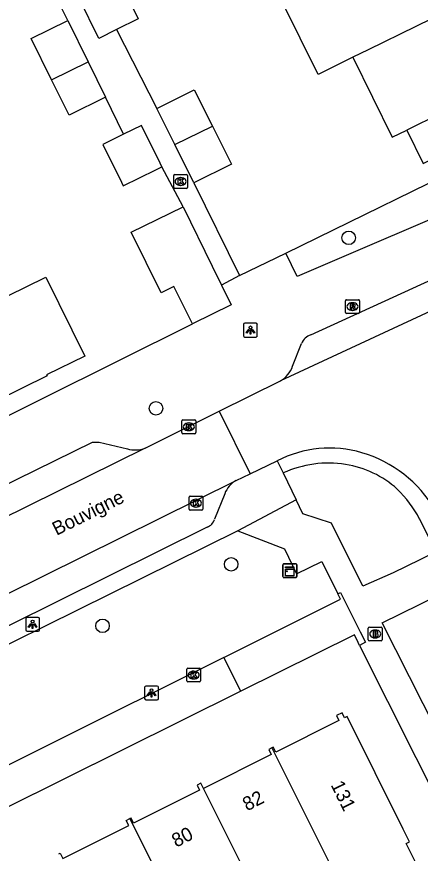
# Model space of a CAD drawing. Extents: x 157793 to 159380, y 380882 to 382313.
# Drawn here: x 158413.7 to 158442.8, y 381519.8 to 381580.4 of the extents above; entities that cross this region are included whole.
import ezdxf

# ---------------------------------------------------------------- set-up
doc = ezdxf.new("R2010")
doc.units = 0
for name, color, linetype in [('IMGEO_Boom', 7, 'Continuous'), ('IMGEO_Brandkraan', 7, 'Continuous'), ('IMGEO_Groenvoorziening', 7, 'Continuous'), ('IMGEO_Kast', 7, 'Continuous'), ('IMGEO_Kolk', 7, 'Continuous'), ('IMGEO_Lichtpunt', 7, 'Continuous'), ('IMGEO_Openbare_ruimte_label', 7, 'Continuous'), ('IMGEO_Pand', 7, 'Continuous'), ('IMGEO_Pand_nummerreeks', 7, 'Continuous'), ('IMGEO_Rijbaan_lokaal_open', 7, 'Continuous'), ('IMGEO_Rioolput', 7, 'Continuous'), ('IMGEO_Voetpad_open', 7, 'Continuous')]:
    doc.layers.add(name, color=color, linetype=linetype)

msp = doc.modelspace()

# ---------------------------------------------------------------- linework, layer by layer
at = {"layer": 'IMGEO_Boom'}
for centre in [(158437.66, 381564.35), (158423.719, 381552.003), (158429.156, 381540.709), (158419.857, 381536.253)]:
    msp.add_circle(centre, 0.489, dxfattribs=at)
at = {"layer": 'IMGEO_Brandkraan'}
for p, q in [((158439.077, 381535.242), (158439.077, 381536.094)), ((158439.152, 381536.168), (158440.004, 381536.168)), ((158439.565, 381535.948), (158439.59, 381535.948)), ((158440.078, 381536.094), (158440.078, 381535.242)), ((158439.588, 381535.388), (158439.563, 381535.388)), ((158440.004, 381535.168), (158439.152, 381535.168))]:
    msp.add_line(p, q, dxfattribs=at)
for points in [[(158439.077, 381535.242), (158439.077, 381536.094)], [(158439.152, 381536.168), (158440.004, 381536.168)], [(158439.425, 381535.868), (158439.425, 381535.468), (158439.638, 381535.468)], [(158439.656, 381535.868), (158439.425, 381535.868)], [(158439.604, 381535.787), (158439.55, 381535.787), (158439.55, 381535.711)], [(158440.078, 381536.094), (158440.078, 381535.242)], [(158439.55, 381535.711), (158439.603, 381535.711)], [(158439.612, 381535.635), (158439.55, 381535.635), (158439.55, 381535.554)], [(158439.55, 381535.554), (158439.612, 381535.554)], [(158440.004, 381535.168), (158439.152, 381535.168)]]:
    msp.add_lwpolyline(points, dxfattribs=at)
for centre, radius, start, end in [((158439.154, 381536.092), 0.0765, 91.55205, 178.44795), ((158439.154, 381536.092), 0.0765, 91.55205, 178.44795), ((158439.605, 381535.749), 0.0379, 267.82845, 90.93552), ((158439.66, 381535.723), 0.145, 59.4692, 91.53667), ((158439.685, 381535.77), 0.0922, 285.51372, 58.15012), ((158440.002, 381536.092), 0.0765, 1.55205, 88.44795), ((158440.002, 381536.092), 0.0765, 1.55205, 88.44795), ((158439.154, 381535.244), 0.0765, 181.55205, 268.44795), ((158439.154, 381535.244), 0.0765, 181.55205, 268.44795), ((158439.613, 381535.594), 0.0404, 269.87594, 90.50774), ((158439.644, 381535.719), 0.251, 268.66757, 293.53466), ((158439.69, 381535.578), 0.105, 301.31148, 78.98903), ((158440.002, 381535.244), 0.0765, 271.55205, 358.44795), ((158440.002, 381535.244), 0.0765, 271.55205, 358.44795)]:
    msp.add_arc(centre, radius, start, end, dxfattribs=at)
for centre, major_axis, ratio, start_param, end_param in [((158439.564, 381535.668), (-0.387, 0.002), 0.722429, 4.712389, 7.853982), ((158439.589, 381535.668), (-0.39, 0.002), 0.717154, 1.570796, 4.712389)]:
    msp.add_ellipse(centre, major_axis=major_axis, ratio=ratio, start_param=start_param, end_param=end_param, dxfattribs=at)
at = {"layer": 'IMGEO_Groenvoorziening'}
msp.add_lwpolyline([(158433.119, 381563.236), (158447.999, 381570.514)], dxfattribs=at)
at = {"layer": 'IMGEO_Kast'}
for p, q in [((158432.904, 381539.822), (158432.904, 381540.663)), ((158432.904, 381540.663), (158432.904, 381539.822)), ((158432.979, 381540.747), (158433.82, 381540.747)), ((158433.82, 381540.747), (158432.979, 381540.747)), ((158433.904, 381540.672), (158433.904, 381539.831)), ((158433.904, 381539.831), (158433.904, 381540.672)), ((158433.829, 381539.747), (158432.988, 381539.747)), ((158432.988, 381539.747), (158433.829, 381539.747))]:
    msp.add_line(p, q, dxfattribs=at)
for points in [[(158433.099, 381540.537), (158433.699, 381540.537), (158433.699, 381540.452), (158433.099, 381540.452), (158433.099, 381540.537)], [(158433.099, 381540.362), (158433.699, 381540.362), (158433.699, 381539.873), (158433.099, 381539.873), (158433.099, 381540.362)]]:
    msp.add_lwpolyline(points, dxfattribs=at)
msp.add_circle((158433.183, 381540.211), 0.0377, dxfattribs=at)
for centre, start, end in [((158432.982, 381540.669), 92.4484, 184.28452), ((158432.982, 381540.669), 92.4484, 184.28452), ((158433.826, 381540.669), 2.4484, 94.28452), ((158433.826, 381540.669), 2.4484, 94.28452), ((158432.982, 381539.825), 182.4484, 274.28452), ((158432.982, 381539.825), 182.4484, 274.28452), ((158433.826, 381539.825), 272.4484, 4.28452), ((158433.826, 381539.825), 272.4484, 4.28452)]:
    msp.add_arc(centre, 0.0779, start, end, dxfattribs=at)
at = {"layer": 'IMGEO_Kolk'}
for p, q in [((158425.001, 381567.998), (158425.001, 381568.85)), ((158425.076, 381568.924), (158425.928, 381568.924)), ((158425.489, 381568.704), (158425.514, 381568.704)), ((158426.002, 381568.85), (158426.002, 381567.998)), ((158425.928, 381567.924), (158425.076, 381567.924)), ((158425.512, 381568.144), (158425.487, 381568.144)), ((158425.596, 381550.242), (158425.596, 381551.094)), ((158425.671, 381551.168), (158426.523, 381551.168)), ((158426.084, 381550.948), (158426.109, 381550.948)), ((158426.597, 381551.094), (158426.597, 381550.242)), ((158426.107, 381550.388), (158426.082, 381550.388)), ((158426.523, 381550.168), (158425.671, 381550.168)), ((158426.109, 381544.712), (158426.109, 381545.564)), ((158426.184, 381545.638), (158427.036, 381545.638)), ((158427.11, 381545.564), (158427.11, 381544.712)), ((158426.597, 381545.418), (158426.622, 381545.418)), ((158427.036, 381544.638), (158426.184, 381544.638)), ((158426.62, 381544.858), (158426.595, 381544.858)), ((158425.943, 381532.266), (158425.943, 381533.118)), ((158426.018, 381533.192), (158426.87, 381533.192)), ((158426.431, 381532.972), (158426.456, 381532.972)), ((158426.944, 381533.118), (158426.944, 381532.266)), ((158426.87, 381532.192), (158426.018, 381532.192)), ((158426.454, 381532.412), (158426.429, 381532.412))]:
    msp.add_line(p, q, dxfattribs=at)
for points in [[(158425.001, 381567.998), (158425.001, 381568.85)], [(158425.076, 381568.924), (158425.928, 381568.924)], [(158425.322, 381568.624), (158425.445, 381568.624), (158425.445, 381568.473), (158425.575, 381568.624), (158425.739, 381568.624), (158425.593, 381568.473), (158425.746, 381568.224), (158425.594, 381568.224), (158425.509, 381568.388), (158425.445, 381568.321), (158425.445, 381568.224), (158425.322, 381568.224), (158425.322, 381568.624)], [(158426.002, 381568.85), (158426.002, 381567.998)], [(158425.928, 381567.924), (158425.076, 381567.924)], [(158425.596, 381550.242), (158425.596, 381551.094)], [(158425.671, 381551.168), (158426.523, 381551.168)], [(158426.597, 381551.094), (158426.597, 381550.242)], [(158425.917, 381550.868), (158426.04, 381550.868), (158426.04, 381550.717), (158426.17, 381550.868), (158426.334, 381550.868), (158426.188, 381550.717), (158426.341, 381550.468), (158426.189, 381550.468), (158426.104, 381550.632), (158426.04, 381550.565), (158426.04, 381550.468), (158425.917, 381550.468), (158425.917, 381550.868)], [(158426.523, 381550.168), (158425.671, 381550.168)], [(158426.109, 381544.712), (158426.109, 381545.564)], [(158426.184, 381545.638), (158427.036, 381545.638)], [(158427.11, 381545.564), (158427.11, 381544.712)], [(158426.43, 381545.338), (158426.553, 381545.338), (158426.553, 381545.187), (158426.683, 381545.338), (158426.847, 381545.338), (158426.701, 381545.187), (158426.854, 381544.938), (158426.702, 381544.938), (158426.617, 381545.102), (158426.553, 381545.035), (158426.553, 381544.938), (158426.43, 381544.938), (158426.43, 381545.338)], [(158427.036, 381544.638), (158426.184, 381544.638)], [(158425.943, 381532.266), (158425.943, 381533.118)], [(158426.018, 381533.192), (158426.87, 381533.192)], [(158426.264, 381532.892), (158426.387, 381532.892), (158426.387, 381532.741), (158426.517, 381532.892), (158426.681, 381532.892), (158426.535, 381532.741), (158426.688, 381532.492), (158426.536, 381532.492), (158426.451, 381532.656), (158426.387, 381532.589), (158426.387, 381532.492), (158426.264, 381532.492), (158426.264, 381532.892)], [(158426.944, 381533.118), (158426.944, 381532.266)], [(158426.87, 381532.192), (158426.018, 381532.192)]]:
    msp.add_lwpolyline(points, dxfattribs=at)
for centre, start, end in [((158425.078, 381568.848), 91.55205, 178.44795), ((158425.078, 381568.848), 91.55205, 178.44795), ((158425.926, 381568.848), 1.55205, 88.44795), ((158425.926, 381568.848), 1.55205, 88.44795), ((158425.078, 381568), 181.55205, 268.44795), ((158425.078, 381568), 181.55205, 268.44795), ((158425.926, 381568), 271.55205, 358.44795), ((158425.926, 381568), 271.55205, 358.44795), ((158425.673, 381551.092), 91.55205, 178.44795), ((158425.673, 381551.092), 91.55205, 178.44795), ((158426.521, 381551.092), 1.55205, 88.44795), ((158426.521, 381551.092), 1.55205, 88.44795), ((158425.673, 381550.244), 181.55205, 268.44795), ((158425.673, 381550.244), 181.55205, 268.44795), ((158426.521, 381550.244), 271.55205, 358.44795), ((158426.521, 381550.244), 271.55205, 358.44795), ((158426.186, 381545.562), 91.55205, 178.44795), ((158426.186, 381545.562), 91.55205, 178.44795), ((158427.034, 381545.562), 1.55205, 88.44795), ((158427.034, 381545.562), 1.55205, 88.44795), ((158426.186, 381544.714), 181.55205, 268.44795), ((158426.186, 381544.714), 181.55205, 268.44795), ((158427.034, 381544.714), 271.55205, 358.44795), ((158427.034, 381544.714), 271.55205, 358.44795), ((158426.02, 381533.116), 91.55205, 178.44795), ((158426.02, 381533.116), 91.55205, 178.44795), ((158426.868, 381533.116), 1.55205, 88.44795), ((158426.868, 381533.116), 1.55205, 88.44795), ((158426.02, 381532.268), 181.55205, 268.44795), ((158426.02, 381532.268), 181.55205, 268.44795), ((158426.868, 381532.268), 271.55205, 358.44795), ((158426.868, 381532.268), 271.55205, 358.44795)]:
    msp.add_arc(centre, 0.0765, start, end, dxfattribs=at)
for centre, major_axis, ratio, start_param, end_param in [((158425.488, 381568.424), (-0.387, 0.002), 0.722429, 4.712389, 7.853982), ((158425.513, 381568.424), (-0.39, 0.002), 0.717154, 1.570796, 4.712389), ((158426.083, 381550.668), (-0.387, 0.002), 0.722429, 4.712389, 7.853982), ((158426.108, 381550.668), (-0.39, 0.002), 0.717154, 1.570796, 4.712389), ((158426.596, 381545.138), (-0.387, 0.002), 0.722429, 4.712389, 7.853982), ((158426.621, 381545.138), (-0.39, 0.002), 0.717154, 1.570796, 4.712389), ((158426.43, 381532.692), (-0.387, 0.002), 0.722429, 4.712389, 7.853982), ((158426.455, 381532.692), (-0.39, 0.002), 0.717154, 1.570796, 4.712389)]:
    msp.add_ellipse(centre, major_axis=major_axis, ratio=ratio, start_param=start_param, end_param=end_param, dxfattribs=at)
at = {"layer": 'IMGEO_Lichtpunt'}
for p, q in [((158430.055, 381558.067), (158430.055, 381557.26)), ((158430.055, 381558.067), (158430.055, 381557.26)), ((158430.957, 381558.162), (158430.149, 381558.162)), ((158430.957, 381558.162), (158430.149, 381558.162)), ((158431.051, 381557.26), (158431.051, 381558.067)), ((158431.051, 381557.26), (158431.051, 381558.067)), ((158430.149, 381557.166), (158430.957, 381557.166)), ((158430.149, 381557.166), (158430.957, 381557.166)), ((158414.301, 381536.764), (158414.301, 381535.957)), ((158414.301, 381536.764), (158414.301, 381535.957)), ((158415.203, 381536.859), (158414.395, 381536.859)), ((158415.203, 381536.859), (158414.395, 381536.859)), ((158415.297, 381535.957), (158415.297, 381536.764)), ((158415.297, 381535.957), (158415.297, 381536.764)), ((158414.395, 381535.863), (158415.203, 381535.863)), ((158414.395, 381535.863), (158415.203, 381535.863)), ((158422.902, 381531.804), (158422.902, 381530.997)), ((158422.902, 381531.804), (158422.902, 381530.997)), ((158423.804, 381531.899), (158422.996, 381531.899)), ((158423.804, 381531.899), (158422.996, 381531.899)), ((158423.898, 381530.997), (158423.898, 381531.804)), ((158423.898, 381530.997), (158423.898, 381531.804)), ((158422.996, 381530.903), (158423.804, 381530.903)), ((158422.996, 381530.903), (158423.804, 381530.903))]:
    msp.add_line(p, q, dxfattribs=at)
for points in [[(158430.429, 381557.731), (158430.468, 381557.703), (158430.28, 381557.441), (158430.242, 381557.468), (158430.429, 381557.731)], [(158430.531, 381557.683), (158430.578, 381557.683), (158430.578, 381557.361), (158430.531, 381557.361), (158430.531, 381557.683)], [(158430.641, 381557.703), (158430.679, 381557.73), (158430.866, 381557.468), (158430.827, 381557.44), (158430.641, 381557.703)], [(158414.675, 381536.428), (158414.714, 381536.4), (158414.526, 381536.138), (158414.488, 381536.165), (158414.675, 381536.428)], [(158414.887, 381536.4), (158414.925, 381536.427), (158415.112, 381536.165), (158415.073, 381536.137), (158414.887, 381536.4)], [(158414.777, 381536.38), (158414.824, 381536.38), (158414.824, 381536.058), (158414.777, 381536.058), (158414.777, 381536.38)], [(158423.276, 381531.468), (158423.315, 381531.44), (158423.127, 381531.178), (158423.089, 381531.205), (158423.276, 381531.468)], [(158423.378, 381531.42), (158423.425, 381531.42), (158423.425, 381531.098), (158423.378, 381531.098), (158423.378, 381531.42)], [(158423.488, 381531.44), (158423.526, 381531.467), (158423.713, 381531.205), (158423.674, 381531.177), (158423.488, 381531.44)]]:
    msp.add_lwpolyline(points, dxfattribs=at)
for centre in [(158430.554, 381557.865), (158414.8, 381536.562), (158423.401, 381531.602)]:
    msp.add_circle(centre, 0.0994, dxfattribs=at)
for centre, start, end in [((158430.149, 381558.067), 90, 180), ((158430.149, 381558.067), 90, 180), ((158430.957, 381558.067), 0, 90), ((158430.957, 381558.067), 0, 90), ((158430.149, 381557.26), 180, 270), ((158430.149, 381557.26), 180, 270), ((158430.957, 381557.26), 270, 0), ((158430.957, 381557.26), 270, 360), ((158414.395, 381536.764), 90, 180), ((158414.395, 381536.764), 90, 180), ((158415.203, 381536.764), 0, 90), ((158415.203, 381536.764), 0, 90), ((158414.395, 381535.957), 180, 270), ((158414.395, 381535.957), 180, 270), ((158415.203, 381535.957), 270, 0), ((158415.203, 381535.957), 270, 360), ((158422.996, 381531.804), 90, 180), ((158422.996, 381531.804), 90, 180), ((158423.804, 381531.804), 0, 90), ((158423.804, 381531.804), 0, 90), ((158422.996, 381530.997), 180, 270), ((158422.996, 381530.997), 180, 270), ((158423.804, 381530.997), 270, 0), ((158423.804, 381530.997), 270, 360)]:
    msp.add_arc(centre, 0.0946, start, end, dxfattribs=at)
at = {"layer": 'IMGEO_Pand'}
for points in [[(158421.009, 381583.093), (158422.436, 381580.192), (158420.872, 381579.423)], [(158437.969, 381577.418), (158435.439, 381576.178), (158432.859, 381581.443), (158434.252, 381582.125)], [(158420.872, 381579.423), (158419.588, 381578.791), (158418.158, 381581.696)], [(158445.96, 381581.335), (158439.063, 381577.955), (158437.969, 381577.418)], [(158416.175, 381575.779), (158414.696, 381578.783), (158417.341, 381580.084)], [(158417.341, 381580.084), (158418.819, 381577.08)], [(158416.175, 381575.779), (158418.819, 381577.08)], [(158418.819, 381577.08), (158420.075, 381574.528)], [(158437.969, 381577.418), (158440.804, 381571.635), (158441.857, 381572.151)], [(158420.075, 381574.528), (158417.431, 381573.226), (158416.175, 381575.779)], [(158423.781, 381573.72), (158426.494, 381575.071), (158427.806, 381572.436)], [(158425.084, 381571.102), (158423.781, 381573.72)], [(158444.291, 381573.344), (158441.857, 381572.151)], [(158441.857, 381572.151), (158443.038, 381569.741), (158445.472, 381570.934), (158444.291, 381573.344)], [(158424.145, 381569.492), (158424.017, 381569.752), (158422.673, 381572.485), (158421.373, 381571.845)], [(158425.084, 381571.102), (158427.806, 381572.436)], [(158427.806, 381572.436), (158429.176, 381569.685), (158426.462, 381568.334)], [(158421.373, 381571.845), (158419.876, 381571.109), (158421.22, 381568.376), (158421.348, 381568.115), (158423.72, 381569.282), (158423.959, 381569.4), (158424.145, 381569.492)], [(158426.462, 381568.334), (158425.084, 381571.102)], [(158426.352, 381558.111), (158425.02, 381560.822), (158424.087, 381560.364), (158421.931, 381564.753), (158425.676, 381566.593)], [(158425.676, 381566.593), (158427.792, 381562.285), (158428.463, 381560.919)], [(158413.001, 381560.152), (158415.756, 381561.507), (158418.568, 381555.792), (158415.814, 381554.437), (158415.858, 381554.347), (158408.502, 381550.727), (158407.012, 381553.754), (158404.84, 381552.685), (158403.471, 381555.466)], [(158428.463, 381560.919), (158429.164, 381559.493), (158426.352, 381558.111)], [(158436.947, 381517.715), (158438.244, 381515.11), (158443.251, 381517.602), (158441.932, 381520.253), (158441.807, 381520.504), (158442.047, 381520.624), (158441.59, 381521.541), (158437.537, 381529.685), (158437.364, 381529.599), (158437.182, 381529.965), (158436.766, 381529.758), (158436.948, 381529.391), (158432.382, 381527.118), (158432.204, 381527.476), (158432.111, 381527.43)], [(158432.111, 381527.43), (158431.872, 381527.311), (158432.061, 381526.929), (158427.162, 381524.49)], [(158432.111, 381527.43), (158436.947, 381517.715)], [(158427.162, 381524.49), (158426.973, 381524.869), (158426.692, 381524.729), (158426.879, 381524.353), (158422.098, 381521.973), (158421.917, 381522.337), (158421.839, 381522.298)], [(158431.661, 381515.448), (158427.162, 381524.49)], [(158416.695, 381519.749), (158416.791, 381519.797), (158416.978, 381519.423), (158421.751, 381521.799), (158421.569, 381522.164), (158421.839, 381522.298)], [(158421.839, 381522.298), (158426.68, 381512.572)]]:
    msp.add_lwpolyline(points, dxfattribs=at)
at = {"layer": 'IMGEO_Rijbaan_lokaal_open'}
for points in [[(158452.802, 381563.201), (158449.698, 381561.875), (158432.728, 381553.983)], [(158428.291, 381551.786), (158432.728, 381553.983)], [(158422.95, 381549.11), (158428.291, 381551.786)], [(158428.291, 381551.786), (158430.537, 381547.261)], [(158422.95, 381549.11), (158406.043, 381540.758)], [(158430.537, 381547.261), (158432.492, 381548.198)], [(158376.866, 381520.672), (158429.532, 381546.784)], [(158429.532, 381546.784), (158430.537, 381547.261)]]:
    msp.add_lwpolyline(points, dxfattribs=at)
for centre, radius, start, end in [((158436.271, 381540.998), 8.131, 73.3112, 117.69416), ((158436.114, 381540.158), 8.982, 29.99433, 73.89347)]:
    msp.add_arc(centre, radius, start, end, dxfattribs=at)
at = {"layer": 'IMGEO_Rioolput'}
for p, q in [((158437.432, 381558.944), (158437.432, 381559.796)), ((158437.507, 381559.87), (158438.359, 381559.87)), ((158437.92, 381559.65), (158437.945, 381559.65)), ((158438.433, 381559.796), (158438.433, 381558.944)), ((158438.359, 381558.87), (158437.507, 381558.87)), ((158437.943, 381559.09), (158437.918, 381559.09))]:
    msp.add_line(p, q, dxfattribs=at)
for points in [[(158437.432, 381558.944), (158437.432, 381559.796)], [(158437.507, 381559.87), (158438.359, 381559.87)], [(158438.021, 381559.568), (158437.769, 381559.57), (158437.769, 381559.17)], [(158437.947, 381559.489), (158437.893, 381559.489), (158437.893, 381559.408)], [(158437.893, 381559.408), (158437.945, 381559.408)], [(158438.433, 381559.796), (158438.433, 381558.944)], [(158438.359, 381558.87), (158437.507, 381558.87)], [(158437.769, 381559.17), (158437.893, 381559.17), (158437.893, 381559.332), (158437.904, 381559.332)], [(158437.951, 381559.303), (158438.022, 381559.17), (158438.162, 381559.17), (158438.097, 381559.296)]]:
    msp.add_lwpolyline(points, dxfattribs=at)
for centre, radius, start, end in [((158437.509, 381559.794), 0.0765, 91.55205, 178.44795), ((158437.509, 381559.794), 0.0765, 91.55205, 178.44795), ((158437.929, 381559.597), 0.19, 274.7715, 282.96867), ((158437.953, 381559.393), 0.0964, 77.00612, 93.18647), ((158437.967, 381559.45), 0.0378, 276.66336, 79.67722), ((158438.02, 381559.458), 0.109, 350.36119, 89.41601), ((158438.018, 381559.458), 0.112, 277.58423, 350.98172), ((158438.357, 381559.794), 0.0765, 1.55205, 88.44795), ((158438.357, 381559.794), 0.0765, 1.55205, 88.44795), ((158437.509, 381558.946), 0.0765, 181.55205, 268.44795), ((158437.509, 381558.946), 0.0765, 181.55205, 268.44795), ((158437.903, 381559.279), 0.0533, 26.02933, 88.69889), ((158438.002, 381559.243), 0.108, 29.51342, 73.79051), ((158438.357, 381558.946), 0.0765, 271.55205, 358.44795), ((158438.357, 381558.946), 0.0765, 271.55205, 358.44795)]:
    msp.add_arc(centre, radius, start, end, dxfattribs=at)
for centre, major_axis, ratio, start_param, end_param in [((158437.919, 381559.37), (-0.387, 0.002), 0.722429, 4.712389, 7.853982), ((158437.944, 381559.37), (-0.39, 0.002), 0.717154, 1.570796, 4.712389)]:
    msp.add_ellipse(centre, major_axis=major_axis, ratio=ratio, start_param=start_param, end_param=end_param, dxfattribs=at)
at = {"layer": 'IMGEO_Voetpad_open'}
for points in [[(158417.341, 381580.084), (158414.496, 381585.807)], [(158420.872, 381579.423), (158423.781, 381573.72)], [(158434.923, 381557.328), (158451.929, 381565.129), (158485.578, 381579.425)], [(158421.373, 381571.845), (158420.075, 381574.528)], [(158447.999, 381570.514), (158448.47, 381569.33), (158447.922, 381567.93), (158447.859, 381567.769), (158447.734, 381567.451), (158433.921, 381561.556), (158433.119, 381563.236)], [(158425.676, 381566.593), (158424.145, 381569.492)], [(158426.462, 381568.334), (158429.764, 381561.616)], [(158429.764, 381561.616), (158433.119, 381563.236)], [(158429.764, 381561.616), (158428.463, 381560.919)], [(158402.431, 381546.2), (158404.729, 381547.357), (158426.352, 381558.111)], [(158433.606, 381555.044), (158434.249, 381556.691)], [(158408.21, 381544.191), (158419.13, 381549.562), (158419.606, 381549.543), (158421.654, 381549.075)], [(158432.492, 381548.198), (158432.92, 381547.325)], [(158432.92, 381547.325), (158433.86, 381545.373)], [(158428.698, 381545.819), (158427.954, 381543.967)], [(158433.86, 381545.373), (158429.645, 381543.144)], [(158442.789, 381543.991), (158443.973, 381541.608), (158442.796, 381541.042), (158440.882, 381540.09), (158438.687, 381539.128), (158436.411, 381543.694), (158434.347, 381544.362), (158433.86, 381545.373)], [(158427.421, 381543.393), (158380.846, 381520.256)], [(158429.645, 381543.144), (158399.498, 381528.222), (158403, 381521.175)], [(158429.645, 381543.144), (158433.008, 381541.825), (158433.89, 381540.02), (158435.711, 381540.909), (158436.876, 381538.575)], [(158446.012, 381524.748), (158440.085, 381536.477), (158445.475, 381539.134), (158451.362, 381527.404), (158446.012, 381524.748)], [(158428.618, 381533.96), (158437.073, 381538.18), (158436.876, 381538.575)], [(158436.876, 381538.575), (158437.056, 381538.669), (158438.495, 381535.81), (158438.871, 381535.064), (158438.452, 381534.844)], [(158438.452, 381534.844), (158438.344, 381535.058), (158438.072, 381535.602), (158429.862, 381531.521)], [(158438.452, 381534.844), (158450.63, 381510.551), (158451.008, 381509.429)], [(158428.618, 381533.96), (158403, 381521.175)], [(158429.862, 381531.521), (158428.618, 381533.96)], [(158429.862, 381531.521), (158404.227, 381518.778)]]:
    msp.add_lwpolyline(points, dxfattribs=at)
for centre, radius, start, end in [((158435.224, 381556.334), 1.038, 106.85785, 159.90892), ((158431.556, 381555.847), 2.202, 302.16907, 338.61397), ((158422.249, 381551.049), 2.062, 253.22422, 289.86971), ((158436.203, 381540.106), 7.931, 81.05049, 114.45607), ((158436.267, 381540.687), 7.347, 48.167, 80.83597), ((158430.374, 381545.213), 1.782, 118.19656, 160.1331), ((158434.871, 381539.763), 8.976, 28.09725, 45.45643), ((158427.077, 381544.247), 0.921, 291.95804, 342.28416)]:
    msp.add_arc(centre, radius, start, end, dxfattribs=at)

# ---------------------------------------------------------------- texts
at = {"layer": 'IMGEO_Openbare_ruimte_label'}
msp.add_text('Bouvigne', height=1, rotation=26.48818, dxfattribs=at).set_placement((158416.532, 381542.764))
at = {"layer": 'IMGEO_Pand_nummerreeks'}
for s, rotation, p in [('131', 296.45898, (158436.333, 381524.743)), ('82', 27.16393, (158430.307, 381522.818)), ('80', 27.16393, (158425.183, 381520.188))]:
    msp.add_text(s, height=1, rotation=rotation, dxfattribs=at).set_placement(p)

doc.saveas('drawing.dxf')
